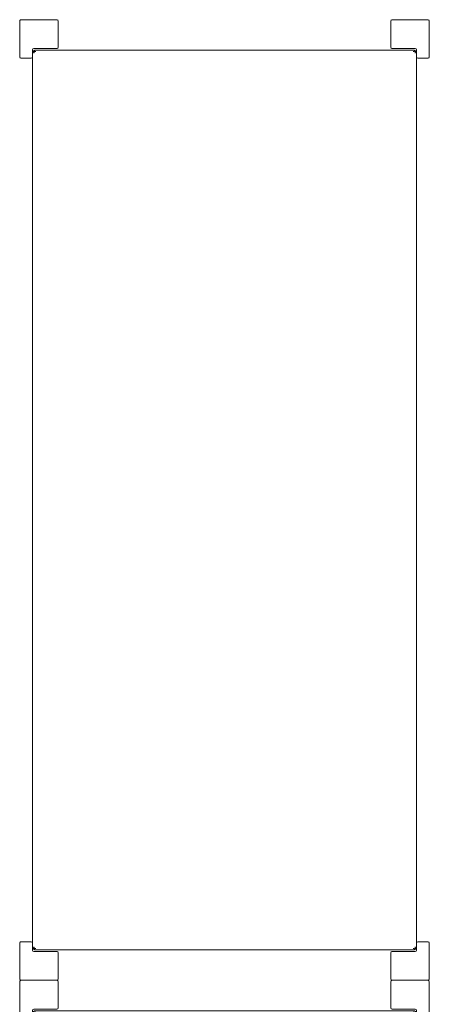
# Model space of a CAD drawing. Header units: millimetres. Extents: x -281 to 121694, y -16481 to 65128.
# Tile 651 of 656: x 21412 to 22052, y 34313 to 35850. Entities that reach past the tile are written whole.
import ezdxf

# ---------------------------------------------------------------- set-up
doc = ezdxf.new("R2010")
doc.units = ezdxf.units.MM
doc.layers.add('A--L8__LosseInventaris', color=1, linetype='Continuous', lineweight=5)

# ---------------------------------------------------------------- blocks, each defined once
blk = doc.blocks.new('NLRS_82_FU_UN_schappen_gen_kad - schappen groot dxbxh 600x1500x2100-50444156-L_80_ 15')
at = {"layer": 'A--L8__LosseInventaris'}
for p, q in [((-750, 18), (-750, -38)), ((-692, 20), (-748, 20)), ((-690, 2), (-690, 18)), ((690, 18), (690, 2)), ((748, 20), (692, 20)), ((750, -38), (750, 18)), ((-703, 0), (-692, 0)), ((-705, -38), (-705, -2)), ((-702.5, -5), (-702.5, -595)), ((692, 0), (-692, 0)), ((692, 0), (703, 0)), ((702.5, -595), (702.5, -5)), ((705, -2), (705, -38)), ((-748, -40), (-707, -40)), ((707, -40), (748, -40)), ((-750, -562), (-750, -618)), ((-707, -560), (-748, -560)), ((-705, -598), (-705, -562)), ((705, -562), (705, -598)), ((748, -560), (707, -560)), ((750, -618), (750, -562)), ((-692, -600), (-703, -600)), ((-692, -600), (692, -600)), ((-690, -618), (-690, -602)), ((690, -602), (690, -618)), ((703, -600), (692, -600)), ((-748, -620), (-692, -620)), ((692, -620), (748, -620))]:
    blk.add_line(p, q, dxfattribs=at)
at = {"layer": 'A--L8__LosseInventaris', "flags": 128}
for points in [[(-698.1, 0), (-698.3, -0.1), (-698.5, -0.1), (-698.7, -0.1), (-698.9, -0.2), (-699.1, -0.3), (-699.3, -0.3), (-699.4, -0.4), (-699.6, -0.5), (-699.8, -0.6), (-700, -0.7), (-700.2, -0.8), (-700.3, -0.9), (-700.5, -1), (-700.6, -1.1), (-700.8, -1.2), (-700.9, -1.4), (-701.1, -1.5), (-701.2, -1.7), (-701.4, -1.8), (-701.5, -2), (-701.6, -2.1), (-701.7, -2.3), (-701.8, -2.5), (-701.9, -2.6), (-702, -2.8), (-702.1, -3), (-702.2, -3.2), (-702.2, -3.4), (-702.3, -3.6), (-702.3, -3.8), (-702.4, -4), (-702.4, -4.2), (-702.5, -4.3), (-702.5, -4.5), (-702.5, -4.7), (-702.5, -4.9), (-702.5, -5)], [(-701.7, -2.3), (-701.8, -2.5), (-701.9, -2.6), (-702, -2.8), (-702.1, -3), (-702.2, -3.2), (-702.2, -3.4), (-702.3, -3.6), (-702.3, -3.8), (-702.4, -4), (-702.4, -4.2), (-702.5, -4.3), (-702.5, -4.5), (-702.5, -4.7), (-702.5, -4.9)], [(-701.7, -2.3), (-701.8, -2.5), (-701.9, -2.6), (-702, -2.8), (-702.1, -3), (-702.2, -3.2), (-702.2, -3.4), (-702.3, -3.6), (-702.3, -3.8), (-702.4, -4), (-702.4, -4.2), (-702.5, -4.3), (-702.5, -4.5), (-702.5, -4.7), (-702.5, -4.9)], [(-701.7, -2.3), (-701.8, -2.5), (-701.9, -2.6), (-702, -2.8), (-702.1, -3), (-702.2, -3.2), (-702.2, -3.4), (-702.3, -3.6), (-702.3, -3.8), (-702.4, -4), (-702.4, -4.2), (-702.5, -4.3), (-702.5, -4.5), (-702.5, -4.7), (-702.5, -4.9)], [(-701.7, -2.3), (-701.8, -2.5), (-701.9, -2.6), (-702, -2.8), (-702.1, -3), (-702.2, -3.2), (-702.2, -3.4), (-702.3, -3.6), (-702.3, -3.8), (-702.4, -4), (-702.4, -4.2), (-702.5, -4.3), (-702.5, -4.5), (-702.5, -4.7), (-702.5, -4.9)], [(-698.1, 0), (-698.3, -0.1), (-698.5, -0.1), (-698.7, -0.1), (-698.9, -0.2), (-699.1, -0.3), (-699.3, -0.3), (-699.4, -0.4), (-699.6, -0.5), (-699.8, -0.6), (-700, -0.7), (-700.2, -0.8)], [(-698.1, 0), (-698.3, -0.1), (-698.5, -0.1), (-698.7, -0.1), (-698.9, -0.2), (-699.1, -0.3), (-699.3, -0.3), (-699.4, -0.4), (-699.6, -0.5), (-699.8, -0.6), (-700, -0.7), (-700.2, -0.8)], [(-698.1, 0), (-698.3, -0.1), (-698.5, -0.1), (-698.7, -0.1), (-698.9, -0.2), (-699.1, -0.3), (-699.3, -0.3), (-699.4, -0.4), (-699.6, -0.5), (-699.8, -0.6), (-700, -0.7), (-700.2, -0.8)], [(-698.1, 0), (-698.3, -0.1), (-698.5, -0.1), (-698.7, -0.1), (-698.9, -0.2), (-699.1, -0.3), (-699.3, -0.3), (-699.4, -0.4), (-699.6, -0.5), (-699.8, -0.6), (-700, -0.7), (-700.2, -0.8)], [(700.2, -0.8), (700, -0.7), (699.9, -0.6), (699.7, -0.5), (699.5, -0.4), (699.3, -0.3), (699.1, -0.3), (698.9, -0.2), (698.7, -0.2), (698.5, -0.1), (698.3, -0.1), (698.2, 0)], [(700.2, -0.8), (700, -0.7), (699.9, -0.6), (699.7, -0.5), (699.5, -0.4), (699.3, -0.3), (699.1, -0.3), (698.9, -0.2), (698.7, -0.2), (698.5, -0.1), (698.3, -0.1), (698.2, 0)], [(700.2, -0.8), (700, -0.7), (699.9, -0.6), (699.7, -0.5), (699.5, -0.4), (699.3, -0.3), (699.1, -0.3), (698.9, -0.2), (698.7, -0.2), (698.5, -0.1), (698.3, -0.1), (698.2, 0)], [(702.5, -5), (702.5, -4.8), (702.5, -4.6), (702.5, -4.4), (702.4, -4.2), (702.4, -4), (702.4, -3.8), (702.3, -3.6), (702.2, -3.4), (702.2, -3.2), (702.1, -3.1), (702, -2.9), (701.9, -2.7), (701.8, -2.5), (701.7, -2.3), (701.6, -2.2), (701.5, -2), (701.4, -1.9), (701.3, -1.7), (701.1, -1.6), (701, -1.4), (700.8, -1.3), (700.7, -1.1), (700.5, -1), (700.4, -0.9), (700.2, -0.8), (700, -0.7), (699.9, -0.6), (699.7, -0.5), (699.5, -0.4), (699.3, -0.3), (699.1, -0.3), (698.9, -0.2), (698.7, -0.2), (698.5, -0.1), (698.3, -0.1), (698.2, 0)], [(700.2, -0.8), (700, -0.7), (699.9, -0.6), (699.7, -0.5), (699.5, -0.4), (699.3, -0.3), (699.1, -0.3), (698.9, -0.2), (698.7, -0.2), (698.5, -0.1), (698.3, -0.1), (698.2, 0)], [(702.5, -5), (702.5, -4.8), (702.5, -4.6), (702.5, -4.4), (702.4, -4.2), (702.4, -4), (702.4, -3.8), (702.3, -3.6), (702.2, -3.4), (702.2, -3.2), (702.1, -3.1), (702, -2.9), (701.9, -2.7), (701.8, -2.5), (701.7, -2.3)], [(702.5, -5), (702.5, -4.8), (702.5, -4.6), (702.5, -4.4), (702.4, -4.2), (702.4, -4), (702.4, -3.8), (702.3, -3.6), (702.2, -3.4), (702.2, -3.2), (702.1, -3.1), (702, -2.9), (701.9, -2.7), (701.8, -2.5), (701.7, -2.3)], [(702.5, -5), (702.5, -4.8), (702.5, -4.6), (702.5, -4.4), (702.4, -4.2), (702.4, -4), (702.4, -3.8), (702.3, -3.6), (702.2, -3.4), (702.2, -3.2), (702.1, -3.1), (702, -2.9), (701.9, -2.7), (701.8, -2.5), (701.7, -2.3)], [(702.5, -5), (702.5, -4.8), (702.5, -4.6), (702.5, -4.4), (702.4, -4.2), (702.4, -4), (702.4, -3.8), (702.3, -3.6), (702.2, -3.4), (702.2, -3.2), (702.1, -3.1), (702, -2.9), (701.9, -2.7), (701.8, -2.5), (701.7, -2.3)], [(-702.5, -595), (-702.5, -595.2), (-702.5, -595.4), (-702.5, -595.6), (-702.4, -595.8), (-702.4, -596), (-702.4, -596.2), (-702.3, -596.4), (-702.2, -596.6), (-702.2, -596.8), (-702.1, -596.9), (-702, -597.1), (-701.9, -597.3), (-701.8, -597.5), (-701.7, -597.7)], [(-702.5, -595), (-702.5, -595.2), (-702.5, -595.4), (-702.5, -595.6), (-702.4, -595.8), (-702.4, -596), (-702.4, -596.2), (-702.3, -596.4), (-702.2, -596.6), (-702.2, -596.8), (-702.1, -596.9), (-702, -597.1), (-701.9, -597.3), (-701.8, -597.5), (-701.7, -597.7)], [(-702.5, -595), (-702.5, -595.2), (-702.5, -595.4), (-702.5, -595.6), (-702.4, -595.8), (-702.4, -596), (-702.4, -596.2), (-702.3, -596.4), (-702.2, -596.6), (-702.2, -596.8), (-702.1, -596.9), (-702, -597.1), (-701.9, -597.3), (-701.8, -597.5), (-701.7, -597.7)], [(-702.5, -595), (-702.5, -595.2), (-702.5, -595.4), (-702.5, -595.6), (-702.4, -595.8), (-702.4, -596), (-702.4, -596.2), (-702.3, -596.4), (-702.2, -596.6), (-702.2, -596.8), (-702.1, -596.9), (-702, -597.1), (-701.9, -597.3), (-701.8, -597.5), (-701.7, -597.7), (-701.6, -597.8), (-701.5, -598), (-701.4, -598.1), (-701.3, -598.3), (-701.1, -598.4), (-701, -598.6), (-700.8, -598.7), (-700.7, -598.9), (-700.5, -599), (-700.4, -599.1), (-700.2, -599.2), (-700, -599.3), (-699.9, -599.4), (-699.7, -599.5), (-699.5, -599.6), (-699.3, -599.7), (-699.1, -599.7), (-698.9, -599.8), (-698.7, -599.8), (-698.5, -599.9), (-698.3, -599.9), (-698.2, -600)], [(-702.5, -595), (-702.5, -595.2), (-702.5, -595.4), (-702.5, -595.6), (-702.4, -595.8), (-702.4, -596), (-702.4, -596.2), (-702.3, -596.4), (-702.2, -596.6), (-702.2, -596.8), (-702.1, -596.9), (-702, -597.1), (-701.9, -597.3), (-701.8, -597.5), (-701.7, -597.7)], [(-700.2, -599.2), (-700, -599.3), (-699.9, -599.4), (-699.7, -599.5), (-699.5, -599.6), (-699.3, -599.7), (-699.1, -599.7), (-698.9, -599.8), (-698.7, -599.8), (-698.5, -599.9), (-698.3, -599.9), (-698.2, -600)], [(-700.2, -599.2), (-700, -599.3), (-699.9, -599.4), (-699.7, -599.5), (-699.5, -599.6), (-699.3, -599.7), (-699.1, -599.7), (-698.9, -599.8), (-698.7, -599.8), (-698.5, -599.9), (-698.3, -599.9), (-698.2, -600)], [(-700.2, -599.2), (-700, -599.3), (-699.9, -599.4), (-699.7, -599.5), (-699.5, -599.6), (-699.3, -599.7), (-699.1, -599.7), (-698.9, -599.8), (-698.7, -599.8), (-698.5, -599.9), (-698.3, -599.9), (-698.2, -600)], [(-700.2, -599.2), (-700, -599.3), (-699.9, -599.4), (-699.7, -599.5), (-699.5, -599.6), (-699.3, -599.7), (-699.1, -599.7), (-698.9, -599.8), (-698.7, -599.8), (-698.5, -599.9), (-698.3, -599.9), (-698.2, -600)], [(698.1, -600), (698.3, -599.9), (698.5, -599.9), (698.7, -599.9), (698.9, -599.8), (699.1, -599.7), (699.3, -599.7), (699.4, -599.6), (699.6, -599.5), (699.8, -599.4), (700, -599.3), (700.2, -599.2), (700.3, -599.1), (700.5, -599), (700.6, -598.9), (700.8, -598.8), (700.9, -598.6), (701.1, -598.5), (701.2, -598.3), (701.4, -598.2), (701.5, -598), (701.6, -597.9), (701.7, -597.7), (701.8, -597.5), (701.9, -597.4), (702, -597.2), (702.1, -597), (702.2, -596.8), (702.2, -596.6), (702.3, -596.4), (702.3, -596.2), (702.4, -596), (702.4, -595.8), (702.5, -595.7), (702.5, -595.5), (702.5, -595.3), (702.5, -595.1), (702.5, -595)], [(698.1, -600), (698.3, -599.9), (698.5, -599.9), (698.7, -599.9), (698.9, -599.8), (699.1, -599.7), (699.3, -599.7), (699.4, -599.6), (699.6, -599.5), (699.8, -599.4), (700, -599.3), (700.2, -599.2)], [(698.1, -600), (698.3, -599.9), (698.5, -599.9), (698.7, -599.9), (698.9, -599.8), (699.1, -599.7), (699.3, -599.7), (699.4, -599.6), (699.6, -599.5), (699.8, -599.4), (700, -599.3), (700.2, -599.2)], [(698.1, -600), (698.3, -599.9), (698.5, -599.9), (698.7, -599.9), (698.9, -599.8), (699.1, -599.7), (699.3, -599.7), (699.4, -599.6), (699.6, -599.5), (699.8, -599.4), (700, -599.3), (700.2, -599.2)], [(698.1, -600), (698.3, -599.9), (698.5, -599.9), (698.7, -599.9), (698.9, -599.8), (699.1, -599.7), (699.3, -599.7), (699.4, -599.6), (699.6, -599.5), (699.8, -599.4), (700, -599.3), (700.2, -599.2)], [(701.7, -597.7), (701.8, -597.5), (701.9, -597.4), (702, -597.2), (702.1, -597), (702.2, -596.8), (702.2, -596.6), (702.3, -596.4), (702.3, -596.2), (702.4, -596), (702.4, -595.8), (702.5, -595.7), (702.5, -595.5), (702.5, -595.3), (702.5, -595.1)], [(701.7, -597.7), (701.8, -597.5), (701.9, -597.4), (702, -597.2), (702.1, -597), (702.2, -596.8), (702.2, -596.6), (702.3, -596.4), (702.3, -596.2), (702.4, -596), (702.4, -595.8), (702.5, -595.7), (702.5, -595.5), (702.5, -595.3), (702.5, -595.1)], [(701.7, -597.7), (701.8, -597.5), (701.9, -597.4), (702, -597.2), (702.1, -597), (702.2, -596.8), (702.2, -596.6), (702.3, -596.4), (702.3, -596.2), (702.4, -596), (702.4, -595.8), (702.5, -595.7), (702.5, -595.5), (702.5, -595.3), (702.5, -595.1)], [(701.7, -597.7), (701.8, -597.5), (701.9, -597.4), (702, -597.2), (702.1, -597), (702.2, -596.8), (702.2, -596.6), (702.3, -596.4), (702.3, -596.2), (702.4, -596), (702.4, -595.8), (702.5, -595.7), (702.5, -595.5), (702.5, -595.3), (702.5, -595.1)]]:
    blk.add_lwpolyline(points, dxfattribs=at)
at = {"layer": 'A--L8__LosseInventaris'}
for centre, radius, start, end in [((-748, 18), 2, 90, 180), ((-748, 18), 2, 120, 150), ((-748, 18), 2, 120, 150), ((-692, 18), 2, 360, 90), ((-692, 18), 2, 30, 60), ((-692, 18), 2, 30, 60), ((692, 18), 2, 90, 180), ((692, 18), 2, 120, 150), ((692, 18), 2, 120, 150), ((748, 18), 2, 360, 90), ((748, 18), 2, 30, 60), ((748, 18), 2, 30, 60), ((-703, -2), 2, 90, 180), ((-697.5, -5), 5, 90, 180), ((-697.5, -5), 5, 90, 180), ((-697.5, -5), 5, 90, 180), ((-697.5, -5), 5, 90, 180), ((-697.5, -5), 5, 90, 180), ((-692, 2), 2, 270, 360), ((-692, 2), 2, 300, 330), ((-692, 2), 2, 300, 330), ((692, 2), 2, 180, 270), ((692, 2), 2, 210, 240), ((692, 2), 2, 210, 240), ((697.5, -5), 5, 360, 90), ((697.5, -5), 5, 360, 90), ((697.5, -5), 5, 360, 90), ((697.5, -5), 5, 360, 90), ((697.5, -5), 5, 360, 90), ((-697.5, -5), 3, 90, 180), ((-697.5, -5), 3, 90, 180), ((-697.5, -5), 3, 90, 180), ((-697.5, -5), 3, 90, 180), ((-697.5, -5), 3, 90, 180), ((-697.5, -5), 3, 90, 180), ((-697.5, -5), 3, 90, 180), ((-697.5, -5), 3, 90, 180), ((-697.5, -5), 3, 90, 180), ((-697.5, -5), 3, 90, 180), ((697.5, -5), 3, 360, 90), ((697.5, -5), 3, 360, 90), ((697.5, -5), 3, 360, 90), ((697.5, -5), 3, 360, 90), ((697.5, -5), 3, 360, 90), ((697.5, -5), 3, 360, 90), ((697.5, -5), 3, 360, 90), ((697.5, -5), 3, 360, 90), ((697.5, -5), 3, 360, 90), ((697.5, -5), 3, 360, 90), ((703, -2), 2, 0, 90), ((-748, -38), 2, 180, 270), ((-748, -38), 2, 210, 240), ((-748, -38), 2, 210, 240), ((-707, -38), 2, 270, 360), ((-707, -38), 2, 300, 330), ((-707, -38), 2, 300, 330), ((707, -38), 2, 180, 270), ((707, -38), 2, 210, 240), ((707, -38), 2, 210, 240), ((748, -38), 2, 270, 360), ((748, -38), 2, 300, 330), ((748, -38), 2, 300, 330), ((-748, -562), 2, 90, 180), ((-748, -562), 2, 120, 150), ((-748, -562), 2, 120, 150), ((-707, -562), 2, 0, 90), ((-707, -562), 2, 30, 60), ((-707, -562), 2, 30, 60), ((707, -562), 2, 90, 180), ((707, -562), 2, 120, 150), ((707, -562), 2, 120, 150), ((748, -562), 2, 0, 90), ((748, -562), 2, 30, 60), ((748, -562), 2, 30, 60), ((-703, -598), 2, 180, 270), ((-697.5, -595), 5, 180, 270), ((-697.5, -595), 5, 180, 270), ((-697.5, -595), 5, 180, 270), ((-697.5, -595), 5, 180, 270), ((-697.5, -595), 5, 180, 270), ((-697.5, -595), 3, 180, 270), ((-697.5, -595), 3, 180, 270), ((-697.5, -595), 3, 180, 270), ((-697.5, -595), 3, 180, 270), ((-697.5, -595), 3, 180, 270), ((-697.5, -595), 3, 180, 270), ((-697.5, -595), 3, 180, 270), ((-697.5, -595), 3, 180, 270), ((-697.5, -595), 3, 180, 270), ((-697.5, -595), 3, 180, 270), ((697.5, -595), 3, 270, 0), ((697.5, -595), 3, 270, 0), ((697.5, -595), 5, 270, 0), ((697.5, -595), 3, 270, 0), ((697.5, -595), 3, 270, 0), ((697.5, -595), 5, 270, 0), ((697.5, -595), 3, 270, 0), ((697.5, -595), 3, 270, 0), ((697.5, -595), 5, 270, 0), ((697.5, -595), 3, 270, 0), ((697.5, -595), 3, 270, 0), ((697.5, -595), 5, 270, 0), ((697.5, -595), 3, 270, 0), ((697.5, -595), 3, 270, 0), ((697.5, -595), 5, 270, 0), ((703, -598), 2, 270, 0), ((-692, -602), 2, 0, 90), ((-692, -602), 2, 30, 60), ((-692, -602), 2, 30, 60), ((692, -602), 2, 90, 180), ((692, -602), 2, 120, 150), ((692, -602), 2, 120, 150), ((-748, -618), 2, 180, 270), ((-748, -618), 2, 210, 240), ((-748, -618), 2, 210, 240), ((-692, -618), 2, 270, 0), ((-692, -618), 2, 300, 330), ((-692, -618), 2, 300, 330), ((692, -618), 2, 180, 270), ((692, -618), 2, 210, 240), ((692, -618), 2, 210, 240), ((748, -618), 2, 270, 0), ((748, -618), 2, 300, 330), ((748, -618), 2, 300, 330)]:
    blk.add_arc(centre, radius, start, end, dxfattribs=at)

msp = doc.modelspace()

# ---------------------------------------------------------------- block references
at = {"layer": 'A--L8__LosseInventaris', "rotation": 89.9999999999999}
for p in [(21432.4, 35100.2), (21432.4, 33600.2)]:
    msp.add_blockref('NLRS_82_FU_UN_schappen_gen_kad - schappen groot dxbxh 600x1500x2100-50444156-L_80_ 15', p, dxfattribs=at)

doc.saveas('drawing.dxf')
